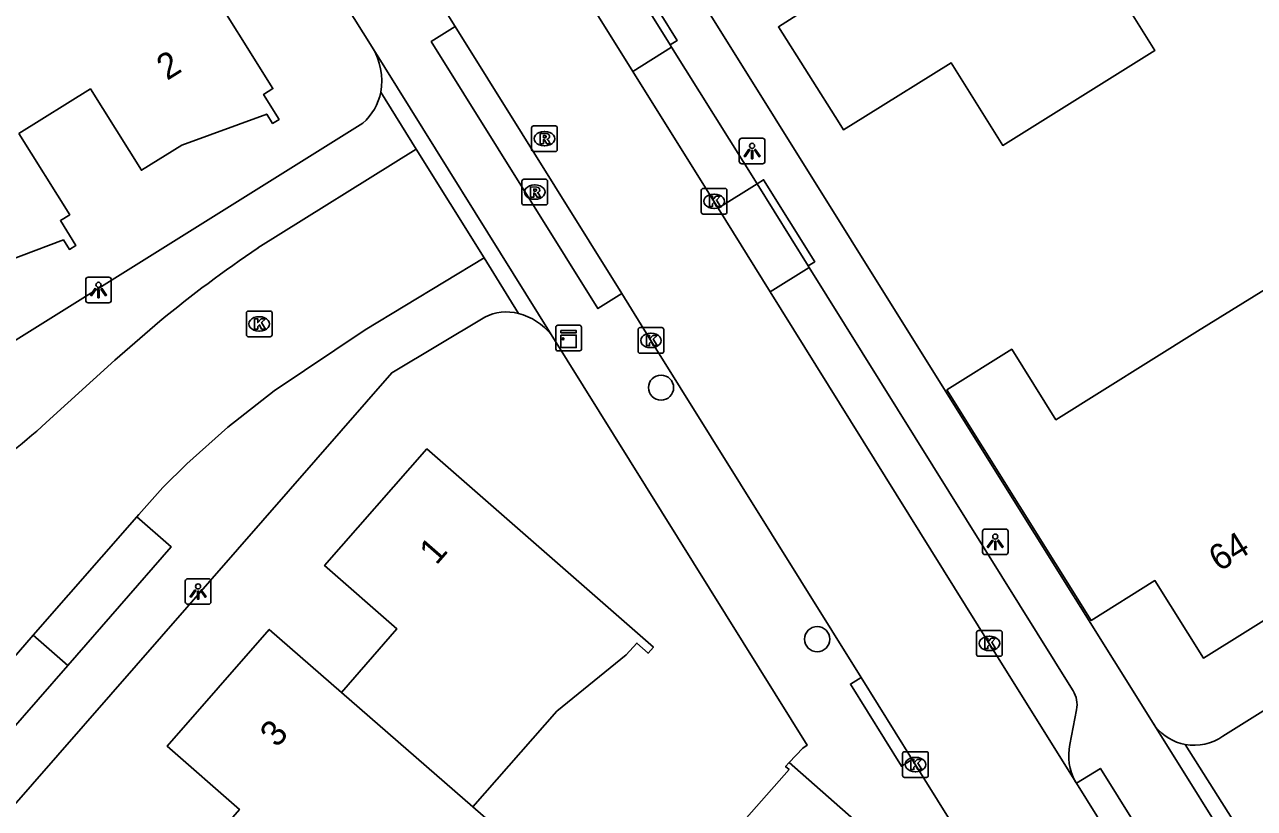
# Model space of a CAD drawing. Extents: x 158838 to 160074, y 386376 to 387776.
# Drawn here: x 159237.45 to 159285.38, y 386903.05 to 386933.61 of the extents above; entities that cross this region are included whole.
import ezdxf

# ---------------------------------------------------------------- set-up
doc = ezdxf.new("R2010")
doc.units = 0
for name, color, linetype in [('IMGEO_Boom', 7, 'Continuous'), ('IMGEO_Kast', 7, 'Continuous'), ('IMGEO_Kolk', 7, 'Continuous'), ('IMGEO_Lichtpunt', 7, 'Continuous'), ('IMGEO_Muur', 7, 'Continuous'), ('IMGEO_Pand', 7, 'Continuous'), ('IMGEO_Pand_nummerreeks', 7, 'Continuous'), ('IMGEO_Parkeervlak_open', 7, 'Continuous'), ('IMGEO_Rijbaan_lokaal_open', 7, 'Continuous'), ('IMGEO_Rioolput', 7, 'Continuous'), ('IMGEO_Voetpad_open', 7, 'Continuous')]:
    doc.layers.add(name, color=color, linetype=linetype)

msp = doc.modelspace()

# ---------------------------------------------------------------- linework, layer by layer
at = {"layer": 'IMGEO_Boom'}
for centre in [(159262.254, 386919.452), (159268.34, 386909.646)]:
    msp.add_circle(centre, 0.489, dxfattribs=at)
at = {"layer": 'IMGEO_Kast'}
for p, q in [((159258.229, 386921.886), (159259.07, 386921.886)), ((159259.07, 386921.886), (159258.229, 386921.886)), ((159258.154, 386920.961), (159258.154, 386921.802)), ((159258.154, 386921.802), (159258.154, 386920.961)), ((159259.154, 386921.811), (159259.154, 386920.97)), ((159259.154, 386920.97), (159259.154, 386921.811)), ((159259.079, 386920.886), (159258.238, 386920.886)), ((159258.238, 386920.886), (159259.079, 386920.886))]:
    msp.add_line(p, q, dxfattribs=at)
for points in [[(159258.349, 386921.676), (159258.949, 386921.676), (159258.949, 386921.591), (159258.349, 386921.591), (159258.349, 386921.676)], [(159258.349, 386921.501), (159258.949, 386921.501), (159258.949, 386921.012), (159258.349, 386921.012), (159258.349, 386921.501)]]:
    msp.add_lwpolyline(points, dxfattribs=at)
msp.add_circle((159258.433, 386921.35), 0.0377, dxfattribs=at)
for centre, start, end in [((159258.232, 386921.808), 92.4484, 184.2845), ((159258.232, 386921.808), 92.4484, 184.2845), ((159259.076, 386921.808), 2.4484, 94.2845), ((159259.076, 386921.808), 2.4484, 94.2845), ((159258.232, 386920.964), 182.4484, 274.2845), ((159258.232, 386920.964), 182.4484, 274.2845), ((159259.076, 386920.964), 272.4484, 4.2845), ((159259.076, 386920.964), 272.4484, 4.2845)]:
    msp.add_arc(centre, 0.0779, start, end, dxfattribs=at)
at = {"layer": 'IMGEO_Kolk'}
for p, q in [((159263.896, 386927.217), (159264.748, 386927.217)), ((159263.821, 386926.291), (159263.821, 386927.143)), ((159264.309, 386926.997), (159264.334, 386926.997)), ((159264.822, 386927.143), (159264.822, 386926.291)), ((159264.748, 386926.217), (159263.896, 386926.217)), ((159264.332, 386926.437), (159264.307, 386926.437)), ((159246.093, 386921.511), (159246.093, 386922.363)), ((159246.168, 386922.437), (159247.02, 386922.437)), ((159247.094, 386922.363), (159247.094, 386921.511)), ((159246.581, 386922.217), (159246.606, 386922.217)), ((159247.02, 386921.437), (159246.168, 386921.437)), ((159246.604, 386921.657), (159246.579, 386921.657)), ((159261.36, 386920.864), (159261.36, 386921.716)), ((159261.435, 386921.79), (159262.287, 386921.79)), ((159261.848, 386921.57), (159261.873, 386921.57)), ((159262.361, 386921.716), (159262.361, 386920.864)), ((159261.871, 386921.01), (159261.846, 386921.01)), ((159262.287, 386920.79), (159261.435, 386920.79)), ((159274.55, 386909.052), (159274.55, 386909.904)), ((159274.625, 386909.978), (159275.477, 386909.978)), ((159275.551, 386909.904), (159275.551, 386909.052)), ((159275.038, 386909.758), (159275.063, 386909.758)), ((159275.477, 386908.978), (159274.625, 386908.978)), ((159275.061, 386909.198), (159275.036, 386909.198)), ((159271.668, 386904.332), (159271.668, 386905.184)), ((159271.743, 386905.258), (159272.595, 386905.258)), ((159272.669, 386905.184), (159272.669, 386904.332)), ((159272.156, 386905.038), (159272.181, 386905.038)), ((159272.595, 386904.258), (159271.743, 386904.258)), ((159272.179, 386904.478), (159272.154, 386904.478))]:
    msp.add_line(p, q, dxfattribs=at)
for points in [[(159263.896, 386927.217), (159264.748, 386927.217)], [(159263.821, 386926.291), (159263.821, 386927.143)], [(159264.142, 386926.917), (159264.265, 386926.917), (159264.265, 386926.766), (159264.395, 386926.917), (159264.559, 386926.917), (159264.413, 386926.766), (159264.566, 386926.517), (159264.414, 386926.517), (159264.329, 386926.681), (159264.265, 386926.614), (159264.265, 386926.517), (159264.142, 386926.517), (159264.142, 386926.917)], [(159264.822, 386927.143), (159264.822, 386926.291)], [(159264.748, 386926.217), (159263.896, 386926.217)], [(159246.093, 386921.511), (159246.093, 386922.363)], [(159246.168, 386922.437), (159247.02, 386922.437)], [(159247.094, 386922.363), (159247.094, 386921.511)], [(159246.414, 386922.137), (159246.537, 386922.137), (159246.537, 386921.986), (159246.667, 386922.137), (159246.831, 386922.137), (159246.685, 386921.986), (159246.838, 386921.737), (159246.686, 386921.737), (159246.601, 386921.901), (159246.537, 386921.834), (159246.537, 386921.737), (159246.414, 386921.737), (159246.414, 386922.137)], [(159247.02, 386921.437), (159246.168, 386921.437)], [(159261.36, 386920.864), (159261.36, 386921.716)], [(159261.435, 386921.79), (159262.287, 386921.79)], [(159261.681, 386921.49), (159261.804, 386921.49), (159261.804, 386921.339), (159261.934, 386921.49), (159262.098, 386921.49), (159261.952, 386921.339), (159262.105, 386921.09), (159261.953, 386921.09), (159261.868, 386921.254), (159261.804, 386921.187), (159261.804, 386921.09), (159261.681, 386921.09), (159261.681, 386921.49)], [(159262.361, 386921.716), (159262.361, 386920.864)], [(159262.287, 386920.79), (159261.435, 386920.79)], [(159274.55, 386909.052), (159274.55, 386909.904)], [(159274.625, 386909.978), (159275.477, 386909.978)], [(159275.551, 386909.904), (159275.551, 386909.052)], [(159274.871, 386909.678), (159274.994, 386909.678), (159274.994, 386909.527), (159275.124, 386909.678), (159275.288, 386909.678), (159275.142, 386909.527), (159275.295, 386909.278), (159275.143, 386909.278), (159275.058, 386909.442), (159274.994, 386909.375), (159274.994, 386909.278), (159274.871, 386909.278), (159274.871, 386909.678)], [(159275.477, 386908.978), (159274.625, 386908.978)], [(159271.668, 386904.332), (159271.668, 386905.184)], [(159271.743, 386905.258), (159272.595, 386905.258)], [(159272.669, 386905.184), (159272.669, 386904.332)], [(159271.989, 386904.958), (159272.112, 386904.958), (159272.112, 386904.807), (159272.242, 386904.958), (159272.406, 386904.958), (159272.26, 386904.807), (159272.413, 386904.558), (159272.261, 386904.558), (159272.176, 386904.722), (159272.112, 386904.655), (159272.112, 386904.558), (159271.989, 386904.558), (159271.989, 386904.958)], [(159272.595, 386904.258), (159271.743, 386904.258)]]:
    msp.add_lwpolyline(points, dxfattribs=at)
for centre, start, end in [((159263.898, 386927.141), 91.552, 178.448), ((159263.898, 386927.141), 91.552, 178.448), ((159264.746, 386927.141), 1.552, 88.448), ((159264.746, 386927.141), 1.552, 88.448), ((159263.898, 386926.293), 181.552, 268.448), ((159263.898, 386926.293), 181.552, 268.448), ((159264.746, 386926.293), 271.552, 358.448), ((159264.746, 386926.293), 271.552, 358.448), ((159246.17, 386922.361), 91.552, 178.448), ((159246.17, 386922.361), 91.552, 178.448), ((159247.018, 386922.361), 1.552, 88.448), ((159247.018, 386922.361), 1.552, 88.448), ((159246.17, 386921.513), 181.552, 268.448), ((159246.17, 386921.513), 181.552, 268.448), ((159247.018, 386921.513), 271.552, 358.448), ((159247.018, 386921.513), 271.552, 358.448), ((159261.437, 386921.714), 91.552, 178.448), ((159261.437, 386921.714), 91.552, 178.448), ((159262.285, 386921.714), 1.552, 88.448), ((159262.285, 386921.714), 1.552, 88.448), ((159261.437, 386920.866), 181.552, 268.448), ((159261.437, 386920.866), 181.552, 268.448), ((159262.285, 386920.866), 271.552, 358.448), ((159262.285, 386920.866), 271.552, 358.448), ((159274.627, 386909.902), 91.552, 178.448), ((159274.627, 386909.902), 91.552, 178.448), ((159275.475, 386909.902), 1.552, 88.448), ((159275.475, 386909.902), 1.552, 88.448), ((159274.627, 386909.054), 181.552, 268.448), ((159274.627, 386909.054), 181.552, 268.448), ((159275.475, 386909.054), 271.552, 358.448), ((159275.475, 386909.054), 271.552, 358.448), ((159271.745, 386905.182), 91.552, 178.448), ((159271.745, 386905.182), 91.552, 178.448), ((159272.593, 386905.182), 1.552, 88.448), ((159272.593, 386905.182), 1.552, 88.448), ((159271.745, 386904.334), 181.552, 268.448), ((159271.745, 386904.334), 181.552, 268.448), ((159272.593, 386904.334), 271.552, 358.448), ((159272.593, 386904.334), 271.552, 358.448)]:
    msp.add_arc(centre, 0.0765, start, end, dxfattribs=at)
for centre, major_axis, ratio, start_param, end_param in [((159264.308, 386926.717), (-0.387, 0.002), 0.722429, 4.712389, 7.853982), ((159264.333, 386926.717), (-0.39, 0.002), 0.717154, 1.570796, 4.712389), ((159246.58, 386921.937), (-0.387, 0.002), 0.722429, 4.712389, 7.853982), ((159246.605, 386921.937), (-0.39, 0.002), 0.717154, 1.570796, 4.712389), ((159261.847, 386921.29), (-0.387, 0.002), 0.722429, 4.712389, 7.853982), ((159261.872, 386921.29), (-0.39, 0.002), 0.717154, 1.570796, 4.712389), ((159275.037, 386909.478), (-0.387, 0.002), 0.722429, 4.712389, 7.853982), ((159275.062, 386909.478), (-0.39, 0.002), 0.717154, 1.570796, 4.712389), ((159272.155, 386904.758), (-0.387, 0.002), 0.722429, 4.712389, 7.853982), ((159272.18, 386904.758), (-0.39, 0.002), 0.717154, 1.570796, 4.712389)]:
    msp.add_ellipse(centre, major_axis=major_axis, ratio=ratio, start_param=start_param, end_param=end_param, dxfattribs=at)
at = {"layer": 'IMGEO_Lichtpunt'}
for p, q in [((159265.304, 386929.081), (159265.304, 386928.274)), ((159265.304, 386929.081), (159265.304, 386928.274)), ((159266.206, 386929.176), (159265.398, 386929.176)), ((159266.206, 386929.176), (159265.398, 386929.176)), ((159266.3, 386928.274), (159266.3, 386929.081)), ((159266.3, 386928.274), (159266.3, 386929.081)), ((159265.398, 386928.18), (159266.206, 386928.18)), ((159265.398, 386928.18), (159266.206, 386928.18)), ((159239.829, 386923.661), (159239.829, 386922.854)), ((159239.829, 386923.661), (159239.829, 386922.854)), ((159240.731, 386923.756), (159239.923, 386923.756)), ((159240.731, 386923.756), (159239.923, 386923.756)), ((159240.825, 386922.854), (159240.825, 386923.661)), ((159240.825, 386922.854), (159240.825, 386923.661)), ((159239.923, 386922.76), (159240.731, 386922.76)), ((159239.923, 386922.76), (159240.731, 386922.76)), ((159274.783, 386913.845), (159274.783, 386913.038)), ((159274.783, 386913.845), (159274.783, 386913.038)), ((159275.685, 386913.94), (159274.877, 386913.94)), ((159275.685, 386913.94), (159274.877, 386913.94)), ((159275.779, 386913.038), (159275.779, 386913.845)), ((159275.779, 386913.038), (159275.779, 386913.845)), ((159274.877, 386912.944), (159275.685, 386912.944)), ((159274.877, 386912.944), (159275.685, 386912.944)), ((159243.711, 386911.906), (159243.711, 386911.099)), ((159243.711, 386911.906), (159243.711, 386911.099)), ((159244.613, 386912.001), (159243.805, 386912.001)), ((159244.613, 386912.001), (159243.805, 386912.001)), ((159244.707, 386911.099), (159244.707, 386911.906)), ((159244.707, 386911.099), (159244.707, 386911.906)), ((159243.805, 386911.005), (159244.613, 386911.005)), ((159243.805, 386911.005), (159244.613, 386911.005))]:
    msp.add_line(p, q, dxfattribs=at)
for points in [[(159265.678, 386928.745), (159265.717, 386928.717), (159265.529, 386928.455), (159265.491, 386928.482), (159265.678, 386928.745)], [(159265.78, 386928.697), (159265.827, 386928.697), (159265.827, 386928.375), (159265.78, 386928.375), (159265.78, 386928.697)], [(159265.89, 386928.717), (159265.928, 386928.744), (159266.115, 386928.482), (159266.076, 386928.454), (159265.89, 386928.717)], [(159240.203, 386923.325), (159240.242, 386923.297), (159240.054, 386923.035), (159240.016, 386923.062), (159240.203, 386923.325)], [(159240.415, 386923.297), (159240.453, 386923.324), (159240.64, 386923.062), (159240.601, 386923.034), (159240.415, 386923.297)], [(159240.305, 386923.277), (159240.352, 386923.277), (159240.352, 386922.955), (159240.305, 386922.955), (159240.305, 386923.277)], [(159275.157, 386913.509), (159275.196, 386913.481), (159275.008, 386913.219), (159274.97, 386913.246), (159275.157, 386913.509)], [(159275.259, 386913.461), (159275.306, 386913.461), (159275.306, 386913.139), (159275.259, 386913.139), (159275.259, 386913.461)], [(159275.369, 386913.481), (159275.407, 386913.508), (159275.594, 386913.246), (159275.555, 386913.218), (159275.369, 386913.481)], [(159244.085, 386911.57), (159244.124, 386911.542), (159243.936, 386911.28), (159243.898, 386911.307), (159244.085, 386911.57)], [(159244.187, 386911.522), (159244.234, 386911.522), (159244.234, 386911.2), (159244.187, 386911.2), (159244.187, 386911.522)], [(159244.297, 386911.542), (159244.335, 386911.569), (159244.522, 386911.307), (159244.483, 386911.279), (159244.297, 386911.542)]]:
    msp.add_lwpolyline(points, dxfattribs=at)
for centre in [(159265.803, 386928.879), (159240.328, 386923.459), (159275.282, 386913.643), (159244.21, 386911.704)]:
    msp.add_circle(centre, 0.0994, dxfattribs=at)
for centre, start, end in [((159265.398, 386929.081), 90, 180), ((159265.398, 386929.081), 90, 180), ((159266.206, 386929.081), 0, 90), ((159266.206, 386929.081), 0, 90), ((159265.398, 386928.274), 180, 270), ((159265.398, 386928.274), 180, 270), ((159266.206, 386928.274), 270, 0), ((159266.206, 386928.274), 270, 360), ((159239.923, 386923.661), 90, 180), ((159239.923, 386923.661), 90, 180), ((159240.731, 386923.661), 0, 90), ((159240.731, 386923.661), 0, 90), ((159239.923, 386922.854), 180, 270), ((159239.923, 386922.854), 180, 270), ((159240.731, 386922.854), 270, 0), ((159240.731, 386922.854), 270, 360), ((159274.877, 386913.845), 90, 180), ((159274.877, 386913.845), 90, 180), ((159275.685, 386913.845), 0, 90), ((159275.685, 386913.845), 0, 90), ((159274.877, 386913.038), 180, 270), ((159274.877, 386913.038), 180, 270), ((159275.685, 386913.038), 270, 0), ((159275.685, 386913.038), 270, 360), ((159243.805, 386911.906), 90, 180), ((159243.805, 386911.906), 90, 180), ((159244.613, 386911.906), 0, 90), ((159244.613, 386911.906), 0, 90), ((159243.805, 386911.099), 180, 270), ((159243.805, 386911.099), 180, 270), ((159244.613, 386911.099), 270, 0), ((159244.613, 386911.099), 270, 360)]:
    msp.add_arc(centre, 0.0946, start, end, dxfattribs=at)
at = {"layer": 'IMGEO_Muur'}
for points in [[(159269.667, 386925.206), (159275.29, 386916.2)], [(159262.274, 386914.62), (159267.952, 386905.515)]]:
    msp.add_lwpolyline(points, dxfattribs=at)
at = {"layer": 'IMGEO_Pand'}
for points in [[(159276.102, 386941.24), (159281.5, 386932.598), (159275.572, 386928.895), (159273.559, 386932.118), (159270.217, 386930.031), (159269.363, 386929.508), (159269.196, 386929.772), (159266.827, 386933.518), (159267.687, 386934.062), (159266.74, 386935.572), (159270.02, 386937.621)], [(159233.601, 386935.103), (159241.793, 386940.217), (159241.952, 386939.962), (159241.697, 386939.803), (159247.125, 386931.113), (159246.761, 386930.886), (159247.367, 386929.911), (159247.113, 386929.753), (159246.886, 386930.118), (159243.571, 386928.902), (159242, 386927.925), (159240.013, 386931.101), (159237.227, 386929.357)], [(159237.227, 386929.357), (159239.209, 386926.19), (159238.845, 386925.962), (159239.449, 386924.997), (159239.195, 386924.838), (159238.962, 386925.211), (159235.653, 386923.965), (159234.085, 386922.984), (159232.104, 386926.151), (159229.309, 386924.403)], [(159288.803, 386918.217), (159286.286, 386916.647), (159288.955, 386912.368), (159289.479, 386911.544), (159289.216, 386911.367), (159288.688, 386912.202), (159283.396, 386908.906), (159281.502, 386911.932), (159279.018, 386910.377), (159273.393, 386919.361), (159275.926, 386920.947), (159277.645, 386918.202), (159283.167, 386921.647), (159285.812, 386923.297)], [(159249.801, 386907.563), (159251.956, 386910.047), (159249.142, 386912.511), (159253.125, 386917.06), (159261.959, 386909.328), (159261.749, 386909.097), (159261.316, 386909.492), (159260.895, 386909.03), (159258.189, 386906.835), (159254.923, 386903.111)], [(159243.652, 386900.523), (159245.823, 386903.008), (159243.006, 386905.468), (159246.984, 386910.024), (159249.801, 386907.563)], [(159254.923, 386903.111), (159249.801, 386907.563)], [(159265.812, 386898.129), (159263.427, 386900.23), (159267.244, 386904.559), (159267.108, 386904.678), (159267.248, 386904.836)], [(159267.248, 386904.836), (159269.765, 386902.616)], [(159254.923, 386903.111), (159255.828, 386902.318), (159255.618, 386902.075), (159255.164, 386902.468), (159254.751, 386901.991), (159252.043, 386899.795), (159248.788, 386896.063)]]:
    msp.add_lwpolyline(points, dxfattribs=at)
at = {"layer": 'IMGEO_Parkeervlak_open'}
for points in [[(159262.661, 386932.72), (159261.156, 386931.78)], [(159264.481, 386926.453), (159265.997, 386927.397)], [(159268.029, 386924.132), (159266.513, 386923.188)], [(159239.133, 386908.62), (159237.784, 386909.796)]]:
    msp.add_lwpolyline(points, dxfattribs=at)
at = {"layer": 'IMGEO_Rijbaan_lokaal_open'}
for points in [[(159254.232, 386933.527), (159248.837, 386942.118), (159240.581, 386955.34)], [(159261.156, 386931.78), (159259.101, 386935.072)], [(159254.232, 386933.527), (159260.723, 386923.118)], [(159264.481, 386926.453), (159264.317, 386926.716), (159261.156, 386931.78)], [(159252.706, 386928.754), (159246.544, 386924.902)], [(159255.363, 386924.517), (159252.706, 386928.754)], [(159266.513, 386923.188), (159264.481, 386926.453)], [(159284.156, 386905.862), (159317.059, 386926.438)], [(159241.817, 386914.415), (159241.894, 386914.503), (159242.833, 386915.556), (159243.765, 386916.48), (159245.365, 386917.917), (159247.18, 386919.327), (159250.722, 386921.707), (159255.363, 386924.517)], [(159270.058, 386908.157), (159261.858, 386921.291), (159260.723, 386923.118)], [(159278.442, 386904.025), (159275.045, 386909.477), (159266.513, 386923.188)], [(159242.718, 386922.044), (159240.963, 386920.521), (159238.288, 386918.088)], [(159237.784, 386909.796), (159241.817, 386914.415)], [(159237.784, 386909.796), (159235.464, 386907.14)], [(159270.058, 386908.157), (159272.045, 386904.953)], [(159281.43, 386906.366), (159281.531, 386906.228), (159281.643, 386906.1), (159281.767, 386905.982), (159281.9, 386905.876), (159282.043, 386905.783), (159282.193, 386905.702), (159282.35, 386905.635), (159282.513, 386905.582), (159282.682, 386905.544)], [(159285.084, 386900.521), (159281.43, 386906.366)], [(159282.682, 386905.544), (159285.634, 386900.868)], [(159284.537, 386884.63), (159283.419, 386886.691), (159282.472, 386888.2), (159272.045, 386904.953)], [(159283.197, 386896.388), (159278.442, 386904.025)]]:
    msp.add_lwpolyline(points, dxfattribs=at)
for centre, radius, start, end in [((159276.445, 386880.884), 53.213, 124.1877, 129.3314), ((159222.685, 386935.211), 23.166, 302.5512, 312.3421), ((159283.03, 386907.504), 1.991, 259.9222, 304.4265)]:
    msp.add_arc(centre, radius, start, end, dxfattribs=at)
at = {"layer": 'IMGEO_Rioolput'}
for p, q in [((159257.207, 386928.731), (159257.207, 386929.583)), ((159257.282, 386929.657), (159258.134, 386929.657)), ((159258.208, 386929.583), (159258.208, 386928.731)), ((159257.695, 386929.437), (159257.72, 386929.437)), ((159258.134, 386928.657), (159257.282, 386928.657)), ((159257.718, 386928.877), (159257.693, 386928.877)), ((159256.829, 386926.648), (159256.829, 386927.5)), ((159256.904, 386927.574), (159257.756, 386927.574)), ((159257.317, 386927.354), (159257.342, 386927.354)), ((159257.83, 386927.5), (159257.83, 386926.648)), ((159257.34, 386926.794), (159257.315, 386926.794)), ((159257.756, 386926.574), (159256.904, 386926.574))]:
    msp.add_line(p, q, dxfattribs=at)
for points in [[(159257.207, 386928.731), (159257.207, 386929.583)], [(159257.282, 386929.657), (159258.134, 386929.657)], [(159258.208, 386929.583), (159258.208, 386928.731)], [(159257.796, 386929.355), (159257.544, 386929.357), (159257.544, 386928.957)], [(159257.544, 386928.957), (159257.668, 386928.957), (159257.668, 386929.119), (159257.679, 386929.119)], [(159257.722, 386929.276), (159257.668, 386929.276), (159257.668, 386929.195)], [(159257.668, 386929.195), (159257.72, 386929.195)], [(159257.726, 386929.09), (159257.797, 386928.957), (159257.937, 386928.957), (159257.872, 386929.083)], [(159258.134, 386928.657), (159257.282, 386928.657)], [(159256.829, 386926.648), (159256.829, 386927.5)], [(159256.904, 386927.574), (159257.756, 386927.574)], [(159257.418, 386927.272), (159257.166, 386927.274), (159257.166, 386926.874)], [(159257.344, 386927.193), (159257.29, 386927.193), (159257.29, 386927.112)], [(159257.83, 386927.5), (159257.83, 386926.648)], [(159257.166, 386926.874), (159257.29, 386926.874), (159257.29, 386927.036), (159257.301, 386927.036)], [(159257.29, 386927.112), (159257.342, 386927.112)], [(159257.348, 386927.007), (159257.419, 386926.874), (159257.559, 386926.874), (159257.494, 386927)], [(159257.756, 386926.574), (159256.904, 386926.574)]]:
    msp.add_lwpolyline(points, dxfattribs=at)
for centre, radius, start, end in [((159257.284, 386929.581), 0.0765, 91.552, 178.448), ((159257.284, 386929.581), 0.0765, 91.552, 178.448), ((159258.132, 386929.581), 0.0765, 1.552, 88.448), ((159258.132, 386929.581), 0.0765, 1.552, 88.448), ((159257.678, 386929.066), 0.0533, 26.0293, 88.6989), ((159257.704, 386929.384), 0.19, 274.7715, 282.9687), ((159257.728, 386929.18), 0.0964, 77.0061, 93.1865), ((159257.742, 386929.237), 0.0378, 276.6634, 79.6772), ((159257.795, 386929.245), 0.109, 350.3612, 89.416), ((159257.793, 386929.245), 0.112, 277.5842, 350.9817), ((159257.777, 386929.03), 0.108, 29.5134, 73.7905), ((159257.284, 386928.733), 0.0765, 181.552, 268.448), ((159257.284, 386928.733), 0.0765, 181.552, 268.448), ((159258.132, 386928.733), 0.0765, 271.552, 358.448), ((159258.132, 386928.733), 0.0765, 271.552, 358.448), ((159256.906, 386927.498), 0.0765, 91.552, 178.448), ((159256.906, 386927.498), 0.0765, 91.552, 178.448), ((159257.35, 386927.097), 0.0964, 77.0061, 93.1865), ((159257.364, 386927.154), 0.0378, 276.6634, 79.6772), ((159257.417, 386927.162), 0.109, 350.3612, 89.416), ((159257.754, 386927.498), 0.0765, 1.552, 88.448), ((159257.754, 386927.498), 0.0765, 1.552, 88.448), ((159257.3, 386926.983), 0.0533, 26.0293, 88.6989), ((159257.326, 386927.301), 0.19, 274.7715, 282.9687), ((159257.415, 386927.162), 0.112, 277.5842, 350.9817), ((159257.399, 386926.947), 0.108, 29.5134, 73.7905), ((159256.906, 386926.65), 0.0765, 181.552, 268.448), ((159256.906, 386926.65), 0.0765, 181.552, 268.448), ((159257.754, 386926.65), 0.0765, 271.552, 358.448), ((159257.754, 386926.65), 0.0765, 271.552, 358.448)]:
    msp.add_arc(centre, radius, start, end, dxfattribs=at)
for centre, major_axis, ratio, start_param, end_param in [((159257.694, 386929.157), (-0.387, 0.002), 0.722429, 4.712389, 7.853982), ((159257.719, 386929.157), (-0.39, 0.002), 0.717154, 1.570796, 4.712389), ((159257.316, 386927.074), (-0.387, 0.002), 0.722429, 4.712389, 7.853982), ((159257.341, 386927.074), (-0.39, 0.002), 0.717154, 1.570796, 4.712389)]:
    msp.add_ellipse(centre, major_axis=major_axis, ratio=ratio, start_param=start_param, end_param=end_param, dxfattribs=at)
at = {"layer": 'IMGEO_Voetpad_open'}
for points in [[(159231.551, 386986.255), (159234.22, 386981.98), (159243.007, 386967.906), (159269.667, 386925.206), (159275.29, 386916.2), (159281.43, 386906.366)], [(159237.938, 386953.56), (159245.033, 386942.24), (159250.995, 386932.728)], [(159260.615, 386936.017), (159260.9, 386936.194), (159262.888, 386932.99), (159262.603, 386932.813)], [(159260.615, 386936.017), (159262.603, 386932.813)], [(159260.723, 386923.118), (159259.79, 386922.536), (159253.299, 386932.945), (159254.232, 386933.527)], [(159250.995, 386932.728), (159257.972, 386921.518)], [(159262.603, 386932.813), (159262.661, 386932.72)], [(159262.661, 386932.72), (159265.997, 386927.397)], [(159252.706, 386928.754), (159251.334, 386930.969)], [(159250.628, 386929.762), (159178.38, 386884.598)], [(159265.997, 386927.397), (159266.252, 386927.556), (159268.243, 386924.357), (159267.988, 386924.198)], [(159265.997, 386927.397), (159267.988, 386924.198)], [(159256.701, 386922.348), (159255.363, 386924.517)], [(159267.988, 386924.198), (159268.029, 386924.132)], [(159268.029, 386924.132), (159278.292, 386907.673), (159278.316, 386907.635), (159278.362, 386907.55), (159278.4, 386907.462), (159278.43, 386907.371), (159278.451, 386907.278), (159278.465, 386907.183), (159278.469, 386907.087), (159278.465, 386906.991), (159278.453, 386906.896), (159278.187, 386905.536), (159278.156, 386905.353), (159278.142, 386905.168), (159278.144, 386904.982), (159278.163, 386904.798), (159278.199, 386904.615), (159278.25, 386904.437), (159278.318, 386904.264), (159278.4, 386904.098), (159278.442, 386904.025)], [(159256.701, 386922.348), (159256.534, 386922.382), (159256.365, 386922.4), (159256.194, 386922.404), (159256.025, 386922.392), (159255.856, 386922.365), (159255.691, 386922.323), (159255.531, 386922.266), (159255.38, 386922.198), (159251.76, 386920.033), (159195.815, 386855.981)], [(159267.248, 386904.836), (159267.781, 386905.402), (159267.952, 386905.515), (159262.274, 386914.62), (159257.972, 386921.518)], [(159241.817, 386914.415), (159243.163, 386913.24), (159239.133, 386908.62)], [(159236.814, 386905.963), (159239.133, 386908.62)], [(159272.045, 386904.953), (159271.621, 386904.69), (159269.634, 386907.894), (159270.058, 386908.157)], [(159278.442, 386904.025), (159279.376, 386904.606), (159284.131, 386896.969), (159283.197, 386896.388)]]:
    msp.add_lwpolyline(points, dxfattribs=at)
for centre, radius, start, end in [((159248.803, 386931.393), 2.566, 350.4776, 31.3393), ((159249.173, 386931.423), 2.208, 311.2143, 348.1371), ((159256.052, 386919.966), 2.469, 38.9534, 74.7552)]:
    msp.add_arc(centre, radius, start, end, dxfattribs=at)

# ---------------------------------------------------------------- texts
at = {"layer": 'IMGEO_Pand_nummerreeks'}
for s, rotation, p in [('2', 32.015, (159243.002, 386931.408)), ('64', 31.9137, (159284.008, 386912.256)), ('1', 48.7954, (159253.495, 386912.503)), ('3', 48.8747, (159247.284, 386905.382))]:
    msp.add_text(s, height=1, rotation=rotation, dxfattribs=at).set_placement(p)

doc.saveas('drawing.dxf')
